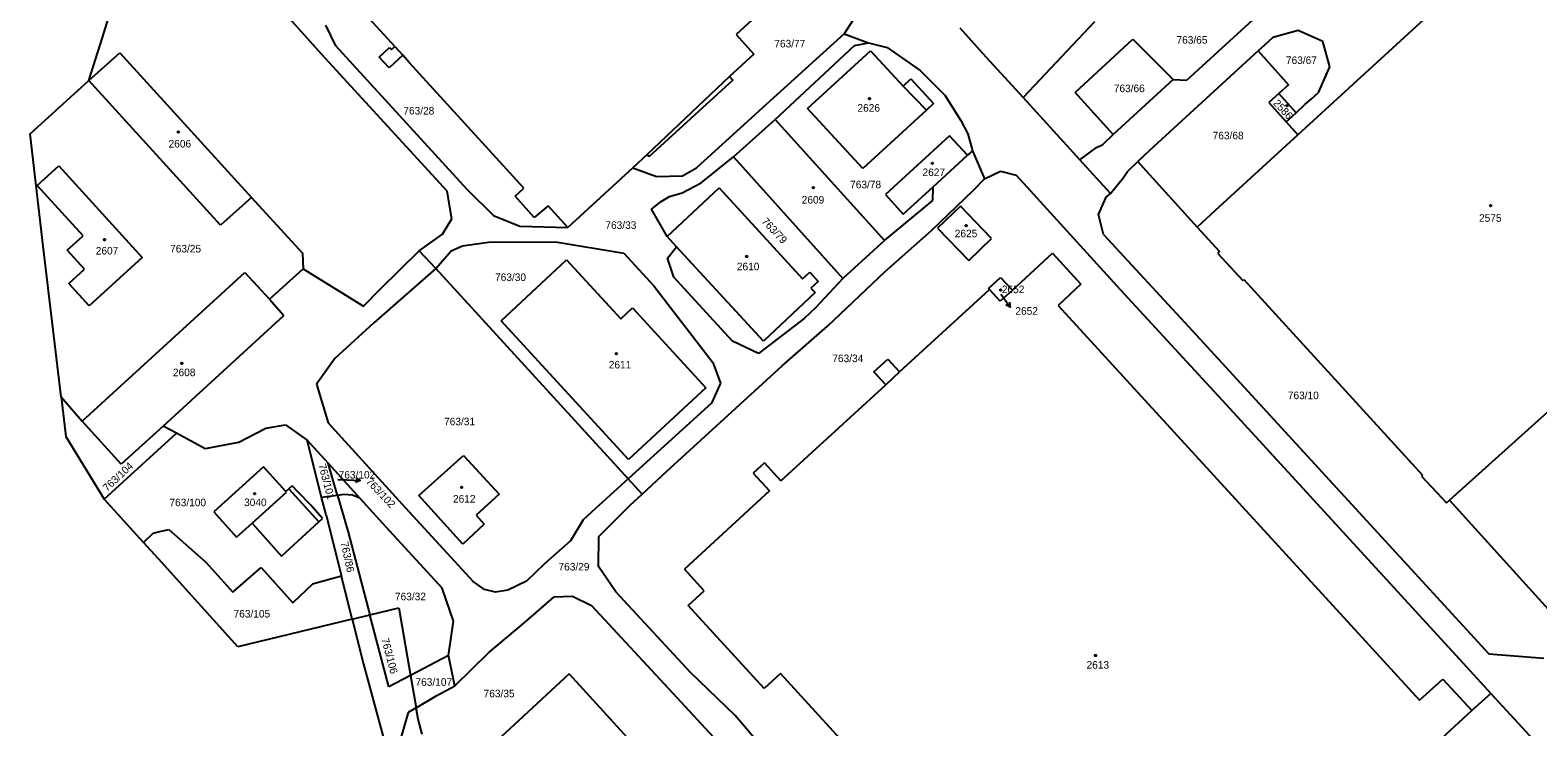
# Model space of a CAD drawing. Extents: x -735249 to -729401, y -1124843 to -1121828.
# Drawn here: x -733805.3 to -733466.8, y -1124533.4 to -1124377.1 of the extents above; entities that cross this region are included whole.
import ezdxf

# ---------------------------------------------------------------- set-up
doc = ezdxf.new("R2010")
doc.units = 0
for name, color, linetype in [('Vrstva 1', 7, 'Continuous'), ('Vrstva 16', 7, 'Continuous'), ('Vrstva 18', 7, 'Continuous'), ('Vrstva 19', 7, 'Continuous'), ('Vrstva 25', 7, 'Continuous'), ('Vrstva 4', 7, 'Continuous')]:
    doc.layers.add(name, color=color, linetype=linetype)

msp = doc.modelspace()

# ---------------------------------------------------------------- linework, layer by layer
at = {"layer": 'Vrstva 1'}
for points in [[(-733758.9, -1124361.25), (-733739.84, -1124382.45)], [(-733628.81, -1124361.49), (-733646.76, -1124378.05)], [(-733723.4, -1124380.76), (-733734.94, -1124368.08)], [(-733792.07, -1124388.37), (-733789.06, -1124378.71), (-733786.51, -1124370.48)], [(-733520.71, -1124400.56), (-733487.01, -1124369.67)], [(-733620.49, -1124374.72), (-733622.55, -1124377.93)], [(-733566.35, -1124375.19), (-733582.36, -1124392.21)], [(-733530, -1124373.98), (-733545.65, -1124388.32)], [(-733736.62, -1124380.59), (-733738.93, -1124375.97)], [(-733646.76, -1124378.05), (-733642.79, -1124382.44)], [(-733622.55, -1124377.93), (-733642.44, -1124395.92)], [(-733622.55, -1124377.93), (-733617.1, -1124379.94)], [(-733596.55, -1124376.54), (-733590.73, -1124383.05)], [(-733570.73, -1124391.07), (-733557.73, -1124379.1)], [(-733557.73, -1124379.1), (-733548.66, -1124388.15)], [(-733526.31, -1124378.73), (-733528.2, -1124380.46)], [(-733520.67, -1124377.18), (-733526.31, -1124378.73)], [(-733515.09, -1124379.63), (-733520.67, -1124377.18)], [(-733792.07, -1124388.37), (-733785.17, -1124382.15)], [(-733785.17, -1124382.15), (-733755.57, -1124414.59)], [(-733711.64, -1124413.22), (-733739.84, -1124382.45)], [(-733727.21, -1124390.95), (-733736.62, -1124380.59)], [(-733726.96, -1124383.17), (-733724.58, -1124380.99)], [(-733724.58, -1124380.99), (-733724.16, -1124381.45)], [(-733724.16, -1124381.45), (-733723.4, -1124380.76)], [(-733642.79, -1124382.44), (-733648.3, -1124387.48)], [(-733638.07, -1124397.1), (-733620.19, -1124380.53)], [(-733630.77, -1124394.68), (-733616.64, -1124381.68)], [(-733620.19, -1124380.53), (-733617.1, -1124379.94)], [(-733617.1, -1124379.94), (-733612.86, -1124381)], [(-733616.64, -1124381.68), (-733609.31, -1124389.64)], [(-733612.86, -1124381), (-733605.46, -1124386.09)], [(-733529.6, -1124381.71), (-733554.04, -1124404.08)], [(-733528.2, -1124380.46), (-733529.6, -1124381.71)], [(-733529.6, -1124381.71), (-733522.79, -1124389.35)], [(-733513.56, -1124385.28), (-733515.09, -1124379.63)], [(-733724.69, -1124385.5), (-733726.96, -1124383.17)], [(-733721.63, -1124382.7), (-733724.69, -1124385.5)], [(-733720.17, -1124384.3), (-733721.63, -1124382.7)], [(-733694.47, -1124412.52), (-733720.17, -1124384.3)], [(-733590.73, -1124383.05), (-733582.36, -1124392.21)], [(-733516.05, -1124391.03), (-733513.56, -1124385.28)], [(-733805.27, -1124400.37), (-733792.07, -1124388.37)], [(-733762.52, -1124420.84), (-733792.07, -1124388.37)], [(-733647.55, -1124388.3), (-733666.36, -1124405.47)], [(-733648.3, -1124387.48), (-733647.55, -1124388.3)], [(-733609.31, -1124389.64), (-733607.55, -1124388.02)], [(-733607.55, -1124388.02), (-733602.48, -1124393.53)], [(-733605.46, -1124386.09), (-733599.98, -1124391.69)], [(-733548.66, -1124388.15), (-733562.13, -1124400.48)], [(-733548.66, -1124388.15), (-733545.65, -1124388.32)], [(-733522.79, -1124389.35), (-733524.95, -1124391.28)], [(-733727.21, -1124390.95), (-733707.25, -1124412.73)], [(-733599.98, -1124391.69), (-733596.33, -1124397.32)], [(-733582.36, -1124392.21), (-733569.61, -1124406.18)], [(-733562.13, -1124400.48), (-733570.73, -1124391.07)], [(-733524.95, -1124391.28), (-733527.21, -1124393.31)], [(-733521.05, -1124395.63), (-733524.95, -1124391.28)], [(-733519.14, -1124393.79), (-733517.64, -1124392.47)], [(-733517.64, -1124392.47), (-733516.05, -1124391.03)], [(-733655.69, -1124407.95), (-733642.44, -1124395.92)], [(-733618.38, -1124408.15), (-733630.77, -1124394.68)], [(-733604.1, -1124395.01), (-733618.38, -1124408.15)], [(-733602.48, -1124393.53), (-733604.1, -1124395.01)], [(-733527.21, -1124393.31), (-733523.31, -1124397.66)], [(-733523.31, -1124397.66), (-733521.05, -1124395.63)], [(-733521.05, -1124395.63), (-733519.14, -1124393.79)], [(-733647.41, -1124405.51), (-733638.07, -1124397.1)], [(-733638.07, -1124397.1), (-733613.52, -1124424.31)], [(-733596.33, -1124397.32), (-733594.75, -1124400.36)], [(-733523.31, -1124397.66), (-733520.71, -1124400.56)], [(-733802.36, -1124425.56), (-733805.27, -1124400.37)], [(-733598.9, -1124400.75), (-733613.29, -1124413.98)], [(-733594.85, -1124405.15), (-733598.9, -1124400.75)], [(-733594.75, -1124400.36), (-733593.74, -1124404.13)], [(-733565.91, -1124403.44), (-733564.49, -1124402.75)], [(-733564.49, -1124402.75), (-733562.13, -1124400.48)], [(-733539.19, -1124417.5), (-733520.71, -1124400.56)], [(-733666.8, -1124404.99), (-733670.01, -1124408)], [(-733666.36, -1124405.47), (-733666.8, -1124404.99)], [(-733654.66, -1124411.36), (-733647.41, -1124405.51)], [(-733647.41, -1124405.51), (-733622.85, -1124432.78)], [(-733602.55, -1124412.21), (-733594.85, -1124405.15)], [(-733593.74, -1124404.13), (-733594.85, -1124405.15)], [(-733593.74, -1124404.13), (-733591.04, -1124410.4)], [(-733569.61, -1124406.18), (-733565.91, -1124403.44)], [(-733562.79, -1124413.69), (-733569.61, -1124406.18)], [(-733554.04, -1124404.08), (-733556.66, -1124406.58)], [(-733803.66, -1124411.93), (-733798.84, -1124407.55)], [(-733798.84, -1124407.55), (-733780.12, -1124428.12)], [(-733670.01, -1124408), (-733684.59, -1124421.32)], [(-733670.01, -1124408), (-733664.7, -1124409.94)], [(-733658.87, -1124409.78), (-733655.69, -1124407.95)], [(-733591.04, -1124410.4), (-733587.44, -1124408.73)], [(-733587.44, -1124408.73), (-733583.92, -1124409.64)], [(-733583.92, -1124409.64), (-733581.54, -1124412.2)], [(-733559.81, -1124410.15), (-733558.96, -1124408.79)], [(-733558.96, -1124408.79), (-733556.66, -1124406.58)], [(-733556.66, -1124406.58), (-733555.52, -1124407.83)], [(-733555.52, -1124407.83), (-733543.29, -1124421.25)], [(-733793.38, -1124423.22), (-733803.66, -1124411.93)], [(-733707.25, -1124412.73), (-733701.29, -1124418.7)], [(-733696.41, -1124414.3), (-733694.47, -1124412.52)], [(-733664.7, -1124409.94), (-733658.87, -1124409.78)], [(-733662.28, -1124423.38), (-733650.61, -1124412.45)], [(-733658.91, -1124413.57), (-733654.66, -1124411.36)], [(-733650.61, -1124412.45), (-733631.93, -1124432.9)], [(-733609.27, -1124418.37), (-733602.55, -1124412.21)], [(-733602.94, -1124422.04), (-733593.5, -1124412.99)], [(-733602.66, -1124415.29), (-733602.55, -1124412.21)], [(-733593.5, -1124412.99), (-733591.04, -1124410.4)], [(-733581.54, -1124412.2), (-733560.6, -1124435.27)], [(-733562.79, -1124413.69), (-733559.81, -1124410.15)], [(-733486.68, -1124482.54), (-733407.88, -1124411.81)], [(-733755.57, -1124414.59), (-733762.52, -1124420.84)], [(-733755.57, -1124414.59), (-733744.13, -1124427.1)], [(-733710.59, -1124419.39), (-733711.64, -1124413.22)], [(-733692.1, -1124419.08), (-733696.41, -1124414.3)], [(-733665.78, -1124417.26), (-733663.62, -1124415.51)], [(-733663.62, -1124415.51), (-733661.77, -1124414.4)], [(-733661.77, -1124414.4), (-733658.91, -1124413.57)], [(-733613.52, -1124424.31), (-733602.66, -1124415.29)], [(-733613.29, -1124413.98), (-733609.27, -1124418.37)], [(-733565.44, -1124418.43), (-733563.76, -1124414.57)], [(-733563.76, -1124414.57), (-733562.79, -1124413.69)], [(-733712.72, -1124422.88), (-733710.59, -1124419.39)], [(-733701.29, -1124418.7), (-733695.38, -1124421.06)], [(-733688.97, -1124416.46), (-733692.1, -1124419.08)], [(-733684.59, -1124421.32), (-733688.97, -1124416.46)], [(-733662.28, -1124423.38), (-733665.78, -1124417.26)], [(-733596.46, -1124416.56), (-733601.6, -1124421.51)], [(-733589.47, -1124423.84), (-733596.46, -1124416.56)], [(-733564.31, -1124422.96), (-733565.44, -1124418.43)], [(-733543.29, -1124421.25), (-733539.19, -1124417.5)], [(-733717.93, -1124426.58), (-733712.72, -1124422.88)], [(-733695.38, -1124421.06), (-733684.59, -1124421.32)], [(-733613.38, -1124431.23), (-733602.94, -1124422.04)], [(-733601.6, -1124421.51), (-733594.58, -1124428.78)], [(-733564.31, -1124422.96), (-733545.28, -1124443.58)], [(-733543.29, -1124421.25), (-733538.26, -1124426.77)], [(-733798.31, -1124459.38), (-733802.36, -1124425.56)], [(-733796.94, -1124426.47), (-733793.38, -1124423.22)], [(-733793.08, -1124430.72), (-733796.94, -1124426.47)], [(-733726.67, -1124435.16), (-733717.93, -1124426.58)], [(-733717.93, -1124426.58), (-733714.22, -1124430.55)], [(-733710.74, -1124426.62), (-733708.23, -1124425.44)], [(-733708.23, -1124425.44), (-733702.39, -1124424.63)], [(-733702.39, -1124424.63), (-733687.31, -1124424.57)], [(-733687.31, -1124424.57), (-733672, -1124427.12)], [(-733660.15, -1124425.69), (-733662.28, -1124423.38)], [(-733662.24, -1124428.26), (-733660.15, -1124425.69)], [(-733640.67, -1124446.88), (-733660.15, -1124425.69)], [(-733613.52, -1124424.31), (-733622.85, -1124432.78)], [(-733594.58, -1124428.78), (-733589.47, -1124423.84)], [(-733780.12, -1124428.12), (-733792, -1124438.96)], [(-733744.13, -1124427.1), (-733743.99, -1124430.63)], [(-733714.22, -1124430.55), (-733710.74, -1124426.62)], [(-733699.54, -1124442.28), (-733684.84, -1124428.63)], [(-733684.84, -1124428.63), (-733672.71, -1124441.84)], [(-733672, -1124427.12), (-733665.24, -1124434.46)], [(-733660.81, -1124432.51), (-733662.24, -1124428.26)], [(-733584.77, -1124435.43), (-733575.77, -1124427.15)], [(-733575.77, -1124427.15), (-733569.41, -1124434.11)], [(-733538.26, -1124426.77), (-733538.68, -1124427.16)], [(-733538.68, -1124427.16), (-733533.07, -1124433.25)], [(-733796.59, -1124433.91), (-733793.08, -1124430.72)], [(-733793.58, -1124464.8), (-733757.11, -1124431.47)], [(-733757.11, -1124431.47), (-733751.52, -1124437.41)], [(-733751.52, -1124437.41), (-733743.99, -1124430.63)], [(-733743.99, -1124430.63), (-733730.42, -1124439.02)], [(-733714.22, -1124430.55), (-733728.14, -1124442.72)], [(-733714.22, -1124430.55), (-733671.01, -1124477.78)], [(-733654.38, -1124439.54), (-733660.81, -1124432.51)], [(-733631.93, -1124432.9), (-733630.23, -1124431.37)], [(-733630.23, -1124431.37), (-733628.37, -1124433.44)], [(-733622.85, -1124432.78), (-733628.96, -1124439.37)], [(-733626.28, -1124443.52), (-733613.38, -1124431.23)], [(-733590.12, -1124435.01), (-733587.42, -1124432.54)], [(-733587.42, -1124432.54), (-733584.77, -1124435.43)], [(-733533.07, -1124433.25), (-733532.84, -1124433.04)], [(-733532.84, -1124433.04), (-733492.75, -1124476.91)], [(-733792, -1124438.96), (-733796.59, -1124433.91)], [(-733730.42, -1124439.02), (-733726.67, -1124435.16)], [(-733665.24, -1124434.46), (-733652.05, -1124451.65)], [(-733629.06, -1124435.95), (-733640.67, -1124446.88)], [(-733628.37, -1124433.44), (-733630.06, -1124434.97)], [(-733630.06, -1124434.97), (-733629.06, -1124435.95)], [(-733610.1, -1124453.78), (-733589.89, -1124435.26)], [(-733589.89, -1124435.26), (-733590.12, -1124435.01)], [(-733587.51, -1124437.92), (-733589.89, -1124435.26)], [(-733584.77, -1124435.43), (-733587.51, -1124437.92)], [(-733569.41, -1124434.11), (-733574.51, -1124438.89)], [(-733560.6, -1124435.27), (-733535.18, -1124462.85)], [(-733751.52, -1124437.41), (-733748.36, -1124441.12)], [(-733672.71, -1124441.84), (-733670.06, -1124439.4)], [(-733670.06, -1124439.4), (-733653.62, -1124457.33)], [(-733647.6, -1124446.9), (-733654.38, -1124439.54)], [(-733628.96, -1124439.37), (-733631.54, -1124441.75)], [(-733574.51, -1124438.89), (-733493.38, -1124527.44)], [(-733775.4, -1124465.92), (-733748.36, -1124441.12)], [(-733728.14, -1124442.72), (-733736.89, -1124450.79)], [(-733670.93, -1124473.45), (-733699.54, -1124442.28)], [(-733631.54, -1124441.75), (-733641.77, -1124449.61)], [(-733641.77, -1124449.61), (-733647.6, -1124446.9)], [(-733636.5, -1124452.41), (-733626.28, -1124443.52)], [(-733545.28, -1124443.58), (-733477.81, -1124517)], [(-733736.89, -1124450.79), (-733740.98, -1124456.51)], [(-733662.43, -1124476.09), (-733636.5, -1124452.41)], [(-733652.05, -1124451.65), (-733650.34, -1124456.27)], [(-733615.89, -1124453.73), (-733612.77, -1124450.87)], [(-733612.77, -1124450.87), (-733610.1, -1124453.78)], [(-733740.98, -1124456.51), (-733738.34, -1124465.2)], [(-733650.34, -1124456.27), (-733652.32, -1124460.77)], [(-733636.75, -1124478.17), (-733613.22, -1124456.64)], [(-733613.22, -1124456.64), (-733615.89, -1124453.73)], [(-733798.31, -1124459.38), (-733797.24, -1124468.29)], [(-733798.31, -1124459.38), (-733793.58, -1124464.8)], [(-733653.62, -1124457.33), (-733670.93, -1124473.45)], [(-733652.32, -1124460.77), (-733671.01, -1124477.78)], [(-733535.18, -1124462.85), (-733510.65, -1124489.59)], [(-733784.82, -1124474.47), (-733793.58, -1124464.8)], [(-733775.4, -1124465.92), (-733784.82, -1124474.47)], [(-733772.41, -1124467.53), (-733775.4, -1124465.92)], [(-733758.58, -1124469.62), (-733752.35, -1124466.35)], [(-733752.35, -1124466.35), (-733747.96, -1124465.63)], [(-733747.96, -1124465.63), (-733743.11, -1124469.07)], [(-733738.34, -1124465.2), (-733721.02, -1124484.23)], [(-733797.24, -1124468.29), (-733788.63, -1124482.35)], [(-733788.63, -1124482.35), (-733772.41, -1124467.53)], [(-733766.01, -1124470.99), (-733772.41, -1124467.53)], [(-733759.3, -1124469.75), (-733766.01, -1124470.99)], [(-733758.58, -1124469.62), (-733759.3, -1124469.75)], [(-733743.11, -1124469.07), (-733742.44, -1124469.81)], [(-733741.37, -1124475.92), (-733743.11, -1124469.07)], [(-733742.44, -1124469.81), (-733738.4, -1124474.25)], [(-733718, -1124481.52), (-733708, -1124472.51)], [(-733708, -1124472.51), (-733699.99, -1124481.19)], [(-733752.88, -1124475.07), (-733764.04, -1124485.15)], [(-733747.9, -1124480.57), (-733752.88, -1124475.07)], [(-733739.84, -1124481.95), (-733741.37, -1124475.92)], [(-733738.4, -1124474.25), (-733731.3, -1124482.07)], [(-733736.3, -1124481.46), (-733738.4, -1124474.25)], [(-733667.89, -1124481.17), (-733662.43, -1124476.09)], [(-733640.42, -1124474.18), (-733642.94, -1124476.48)], [(-733642.94, -1124476.48), (-733639.27, -1124480.48)], [(-733636.75, -1124478.17), (-733640.42, -1124474.18)], [(-733492.75, -1124476.91), (-733492.98, -1124477.12)], [(-733492.98, -1124477.12), (-733487.35, -1124483.16)], [(-733747.21, -1124479.98), (-733747.9, -1124480.57)], [(-733746.45, -1124479.29), (-733747.21, -1124479.98)], [(-733745.08, -1124480.73), (-733746.45, -1124479.29)], [(-733742.28, -1124483.68), (-733745.08, -1124480.73)], [(-733671.01, -1124477.78), (-733679.27, -1124485.26)], [(-733667.89, -1124481.17), (-733671.01, -1124477.78)], [(-733639.27, -1124480.48), (-733658.38, -1124498.01)], [(-733788.63, -1124482.35), (-733780.7, -1124491.08), (-733779.83, -1124492.03)], [(-733739.62, -1124486.66), (-733742.28, -1124483.68)], [(-733736.3, -1124481.46), (-733739.84, -1124481.95)], [(-733738.84, -1124485.87), (-733739.84, -1124481.95)], [(-733734.89, -1124481.26), (-733736.3, -1124481.46)], [(-733736.3, -1124481.46), (-733733.89, -1124489.73)], [(-733732.92, -1124481.4), (-733734.89, -1124481.26)], [(-733731.3, -1124482.07), (-733732.92, -1124481.4)], [(-733731.3, -1124482.07), (-733725.46, -1124488.49)], [(-733708.14, -1124492.42), (-733718, -1124481.52)], [(-733699.99, -1124481.19), (-733705.13, -1124485.93)], [(-733677.63, -1124490.73), (-733670.55, -1124483.65)], [(-733670.55, -1124483.65), (-733667.89, -1124481.17)], [(-733487.35, -1124483.16), (-733486.68, -1124482.54)], [(-733486.68, -1124482.54), (-733461.03, -1124510.87)], [(-733764.04, -1124485.15), (-733758.93, -1124490.83)], [(-733748.83, -1124495.13), (-733740.48, -1124487.42)], [(-733740.48, -1124487.42), (-733739.62, -1124486.66)], [(-733738.84, -1124485.87), (-733737.92, -1124489.51)], [(-733721.02, -1124484.23), (-733705.83, -1124500.83)], [(-733705.13, -1124485.93), (-733703.32, -1124487.9)], [(-733681.12, -1124486.94), (-733683.97, -1124491.68)], [(-733679.27, -1124485.26), (-733681.12, -1124486.94)], [(-733779.83, -1124492.03), (-733777.66, -1124489.97)], [(-733777.66, -1124489.97), (-733775.85, -1124489.47)], [(-733775.85, -1124489.47), (-733774.16, -1124489.16)], [(-733774.16, -1124489.16), (-733765.83, -1124496.49)], [(-733758.93, -1124490.83), (-733755.44, -1124487.68)], [(-733755.44, -1124487.68), (-733748.83, -1124495.13)], [(-733737.92, -1124489.51), (-733735.38, -1124499.61)], [(-733733.89, -1124489.73), (-733729.02, -1124508.3)], [(-733725.46, -1124488.49), (-733712.81, -1124502.29)], [(-733703.32, -1124487.9), (-733708.14, -1124492.42)], [(-733677.66, -1124497.44), (-733677.63, -1124490.73)], [(-733510.65, -1124489.59), (-733482.01, -1124520.86), (-733477.4, -1124525.89)], [(-733758.62, -1124515.49), (-733776.48, -1124495.74), (-733779.83, -1124492.03)], [(-733683.97, -1124491.68), (-733689.82, -1124496.8)], [(-733765.83, -1124496.49), (-733759.77, -1124503.15)], [(-733759.77, -1124503.15), (-733753.45, -1124497.66)], [(-733753.45, -1124497.66), (-733746.34, -1124505.59)], [(-733689.82, -1124496.8), (-733693.83, -1124500.71)], [(-733673.8, -1124503.1), (-733677.66, -1124497.44)], [(-733735.38, -1124499.61), (-733741.87, -1124501.41)], [(-733732.96, -1124509.26), (-733735.38, -1124499.61)], [(-733703.31, -1124502.57), (-733705.83, -1124500.83)], [(-733693.83, -1124500.71), (-733698.01, -1124502.76)], [(-733653.94, -1124502.86), (-733658.38, -1124498.01)], [(-733741.87, -1124501.41), (-733746.34, -1124505.59)], [(-733710.24, -1124509.72), (-733712.81, -1124502.29)], [(-733700.8, -1124503.19), (-733703.31, -1124502.57)], [(-733698.01, -1124502.76), (-733700.8, -1124503.19)], [(-733694.03, -1124509.77), (-733687.61, -1124504.27)], [(-733687.61, -1124504.27), (-733683.54, -1124504.11)], [(-733683.54, -1124504.11), (-733679.27, -1124506.18)], [(-733657.06, -1124521.25), (-733673.8, -1124503.1)], [(-733657.56, -1124506.18), (-733653.94, -1124502.86)], [(-733729.02, -1124508.3), (-733722.53, -1124506.73)], [(-733722.53, -1124506.73), (-733719.91, -1124521.85)], [(-733679.27, -1124506.18), (-733660.09, -1124526.84)], [(-733640.48, -1124524.78), (-733657.56, -1124506.18)], [(-733732.96, -1124509.26), (-733758.62, -1124515.49)], [(-733732.96, -1124509.26), (-733729.02, -1124508.3)], [(-733732.96, -1124509.26), (-733730.43, -1124519.31)], [(-733724.79, -1124524.41), (-733729.02, -1124508.3)], [(-733711.38, -1124517.38), (-733710.24, -1124509.72)], [(-733702.38, -1124516.79), (-733694.03, -1124509.77)], [(-733711.38, -1124517.38), (-733719.91, -1124521.85)], [(-733709.96, -1124524.22), (-733711.38, -1124517.38)], [(-733709.96, -1124524.22), (-733702.38, -1124516.79)], [(-733477.81, -1124517), (-733465.47, -1124517.99)], [(-733730.43, -1124519.31), (-733725.84, -1124536.5), (-733724.28, -1124542.33), (-733722.58, -1124548.7)], [(-733647.02, -1124530.84), (-733657.06, -1124521.25)], [(-733719.91, -1124521.85), (-733724.79, -1124524.41)], [(-733719.91, -1124521.85), (-733718.64, -1124529.17)], [(-733713.99, -1124526.41), (-733709.96, -1124524.22)], [(-733684.28, -1124521.51), (-733695.66, -1124532.04)], [(-733684.28, -1124521.51), (-733668.29, -1124539.07)], [(-733636.87, -1124521.46), (-733640.48, -1124524.78)], [(-733617.15, -1124542.95), (-733636.87, -1124521.46)], [(-733493.38, -1124527.44), (-733488.19, -1124522.69)], [(-733488.19, -1124522.69), (-733481.62, -1124529.75)], [(-733718.64, -1124529.17), (-733713.99, -1124526.41)], [(-733660.09, -1124526.84), (-733650.07, -1124537.7)], [(-733477.4, -1124525.89), (-733481.62, -1124529.75)], [(-733477.4, -1124525.89), (-733472.16, -1124531.61)], [(-733720.39, -1124530.21), (-733722.04, -1124535.85), (-733722.3, -1124536.74)], [(-733718.64, -1124529.17), (-733720.39, -1124530.21)], [(-733718.2, -1124531.7), (-733718.64, -1124529.17)], [(-733633.7, -1124546.56), (-733647.02, -1124530.84)], [(-733481.62, -1124529.75), (-733493.36, -1124540.48)], [(-733717.3, -1124535.04), (-733718.2, -1124531.7)], [(-733695.66, -1124532.04), (-733711.16, -1124546.38)], [(-733472.16, -1124531.61), (-733465.23, -1124539.12)]]:
    msp.add_lwpolyline(points, dxfattribs=at)
at = {"layer": 'Vrstva 16'}
for points in [[(-733587.35, -1124436.29), (-733587.02, -1124436.77)], [(-733736.22, -1124477.89), (-733734.18, -1124477.98)]]:
    msp.add_lwpolyline(points, dxfattribs=at)
at = {"layer": 'Vrstva 25'}
for points in [[(-733587.02, -1124436.77), (-733585.313, -1124439.236)], [(-733585.471, -1124438.129), (-733585.313, -1124439.236), (-733586.293, -1124438.698)], [(-733734.18, -1124477.98), (-733731.183, -1124478.11)], [(-733732.161, -1124477.568), (-733731.183, -1124478.11), (-733732.204, -1124478.566)]]:
    msp.add_lwpolyline(points, dxfattribs=at)
for centre, radius in [((-733616.87, -1124392.44), 0.175), ((-733523.12, -1124394.04), 0.174), ((-733772.01, -1124399.92), 0.175), ((-733602.75, -1124406.97), 0.175), ((-733629.47, -1124412.42), 0.175), ((-733477.45, -1124416.47), 0.175), ((-733595.15, -1124420.93), 0.175), ((-733788.58, -1124424.07), 0.175), ((-733644.43, -1124427.87), 0.175), ((-733587.44, -1124435.37), 0.175), ((-733673.71, -1124449.66), 0.175), ((-733771.23, -1124451.85), 0.175), ((-733708.4, -1124479.64), 0.175), ((-733754.87, -1124481.08), 0.175), ((-733566.12, -1124517.41), 0.175)]:
    msp.add_circle(centre, radius, dxfattribs=at)
at = {"layer": 'Vrstva 4'}
for points in [[(-733723.4, -1124380.76), (-733721.63, -1124382.7)], [(-733648.3, -1124387.48), (-733666.8, -1124404.99)], [(-733604.1, -1124395.01), (-733609.31, -1124389.64)], [(-733610.1, -1124453.78), (-733613.22, -1124456.64)], [(-733755.44, -1124487.68), (-733747.76, -1124480.73)], [(-733747.76, -1124480.73), (-733747.9, -1124480.57)], [(-733747.21, -1124479.98), (-733740.48, -1124487.42)]]:
    msp.add_lwpolyline(points, dxfattribs=at)

# ---------------------------------------------------------------- texts
at = {"layer": 'Vrstva 16'}
msp.add_text('2652', height=1.7, dxfattribs=at).set_placement((-733584.11, -1124440.93))
msp.add_text('763/102', height=1.7, rotation=313.30249, dxfattribs=at).set_placement((-733730.008, -1124478.468))
at = {"layer": 'Vrstva 18'}
for s, p in [('763/77', (-733638.23, -1124380.95)), ('763/65', (-733547.95, -1124380.11)), ('763/67', (-733523.38, -1124384.67)), ('763/66', (-733562.02, -1124390.99)), ('763/28', (-733721.5, -1124396)), ('763/68', (-733539.83, -1124401.56)), ('763/78', (-733621.21, -1124412.56)), ('763/33', (-733676.15, -1124421.67)), ('763/25', (-733773.85, -1124426.96)), ('763/30', (-733700.91, -1124433.36)), ('763/34', (-733625.21, -1124451.57)), ('763/10', (-733522.96, -1124459.88)), ('763/31', (-733712.36, -1124465.74)), ('763/102', (-733736.02, -1124477.69)), ('763/100', (-733774.01, -1124483.91)), ('763/29', (-733686.67, -1124498.32)), ('763/32', (-733723.38, -1124505.01)), ('763/105', (-733759.61, -1124508.88)), ('763/107', (-733718.77, -1124524.2)), ('763/35', (-733703.48, -1124526.78))]:
    msp.add_text(s, height=1.7, dxfattribs=at).set_placement(p)
for s, rotation, p in [('763/79', 313.30249, (-733641.188, -1124420.098)), ('763/104', 43.10034, (-733787.981, -1124480.708)), ('763/101', 284.90227, (-733740.586, -1124474.621)), ('763/86', 282.20224, (-733735.583, -1124492.073)), ('763/106', 284.70226, (-733726.446, -1124513.712))]:
    msp.add_text(s, height=1.7, rotation=rotation, dxfattribs=at).set_placement(p)
at = {"layer": 'Vrstva 19'}
msp.add_text('2586', height=1.7, rotation=313.30249, dxfattribs=at).set_placement((-733526.368, -1124393.588))
for s, p in [('2626', (-733619.56, -1124395.37)), ('2606', (-733774.2, -1124403.41)), ('2627', (-733604.96, -1124409.82)), ('2609', (-733632.08, -1124415.99)), ('2575', (-733480.04, -1124420.08)), ('2625', (-733597.72, -1124423.55)), ('2607', (-733790.54, -1124427.42)), ('2610', (-733646.64, -1124430.96)), ('2652', (-733587.15, -1124436.09)), ('2608', (-733773.22, -1124454.72)), ('2611', (-733675.39, -1124452.99)), ('3040', (-733757.25, -1124483.88)), ('2612', (-733710.35, -1124483.09)), ('2613', (-733568.14, -1124520.35))]:
    msp.add_text(s, height=1.7, dxfattribs=at).set_placement(p)

doc.saveas('drawing.dxf')
